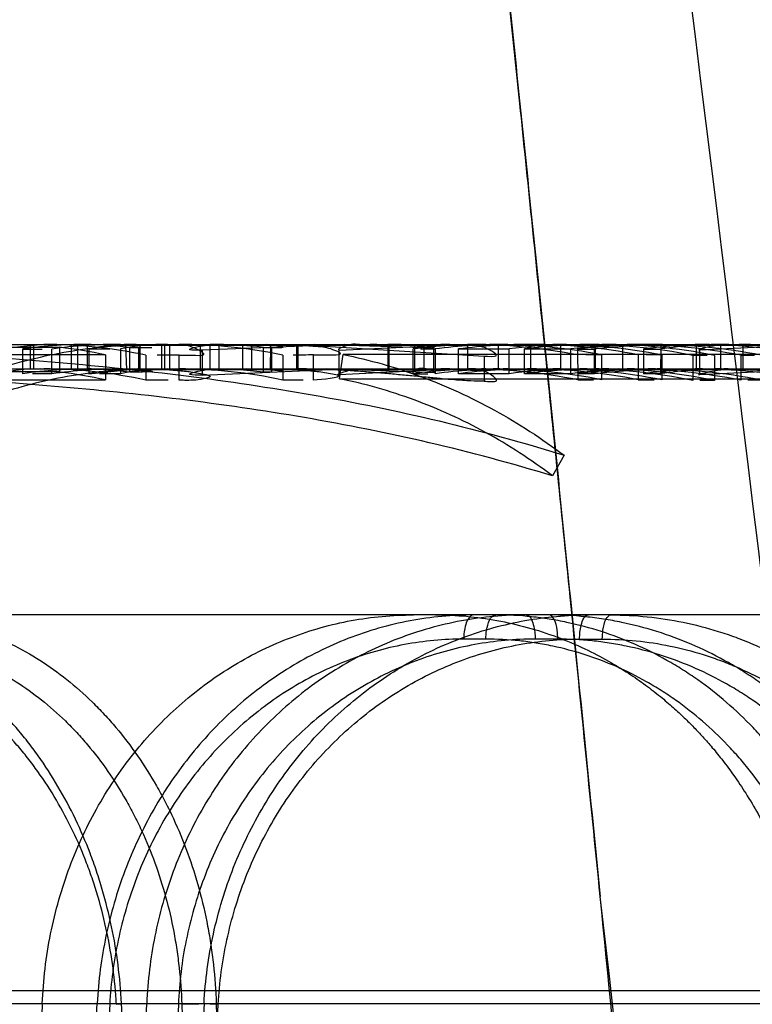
# Model space of a CAD drawing. Header units: millimetres. Extents: x 0 to 297, y 0 to 210.
# Tile 275 of 401: x 147.8109 to 147.8556, y 158.7827 to 158.8428. Entities that reach past the tile are written whole.
import ezdxf

# ---------------------------------------------------------------- set-up
doc = ezdxf.new("R2010")
doc.units = ezdxf.units.MM
doc.header["$LTSCALE"] = 16.335
doc.layers.add('INTFCLR_144815', color=7, linetype='CONTINUOUS')

msp = doc.modelspace()

# ---------------------------------------------------------------- linework, layer by layer
at = {"layer": 'INTFCLR_144815', "color": 9, "linetype": 'Continuous'}
for p, q in [((147.7823849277, 158.8229782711), (147.8737744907, 158.8229782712)), ((147.8150506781, 158.8214779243), (147.8150506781, 158.8229779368)), ((147.818152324, 158.8227902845), (147.818152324, 158.8212832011)), ((147.823089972, 158.8214780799), (147.823089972, 158.8229780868)), ((147.82626582, 158.8227957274), (147.82626582, 158.82128885)), ((147.8349981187, 158.8229782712), (147.8349981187, 158.8214782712)), ((147.8355917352, 158.8214782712), (147.8355917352, 158.8229782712)), ((147.8382296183, 158.8229782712), (147.8382296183, 158.8214782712)), ((147.840129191, 158.8214782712), (147.840129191, 158.8229782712)), ((147.8206343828, 158.8207904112), (147.8206343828, 158.8223156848)), ((147.8288406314, 158.8208038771), (147.8288406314, 158.822328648)), ((147.8524136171, 158.8211102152), (147.8524136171, 158.8226236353)), ((147.8101702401, 158.8214782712), (147.8152664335, 158.8214782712)), ((147.8170643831, 158.8214782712), (147.8180189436, 158.8214782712)), ((147.8181237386, 158.8214782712), (147.8228071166, 158.8214782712)), ((147.824753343, 158.821478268), (147.8288988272, 158.8214782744)), ((147.829658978, 158.8214782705), (147.8363197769, 158.8214782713)), ((147.836596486, 158.8214782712), (147.8393541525, 158.8214782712)), ((147.8397935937, 158.8214782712), (147.842181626, 158.8214782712)), ((147.843439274, 158.8214782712), (147.8462573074, 158.8214782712)), ((147.8464273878, 158.8214782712), (147.8521248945, 158.8214782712)), ((147.8532931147, 158.8214782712), (147.8587058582, 158.8214782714)), ((147.8692872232, 158.8064782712), (147.6757665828, 158.8064782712)), ((147.8393540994, 158.8050044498), (147.8379986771, 158.8050044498)), ((147.8437438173, 158.8050044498), (147.8423586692, 158.8050044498)), ((147.8450703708, 158.8050044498), (147.8464555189, 158.8050044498)), ((147.6303107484, 158.7835717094), (147.9137196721, 158.7835717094)), ((147.663533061, 158.7827866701), (147.8942529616, 158.7827866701)), ((147.8128287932, 158.7314782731), (147.8156374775, 158.7827866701)), ((147.8164045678, 158.7827343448), (147.813597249, 158.7314782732)), ((147.8164838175, 158.7314782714), (147.8186638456, 158.7827866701)), ((147.8168067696, 158.7827343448), (147.8174103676, 158.7827818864)), ((147.8168067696, 158.7827343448), (147.8174103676, 158.7827818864)), ((147.8198382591, 158.7314782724), (147.8171258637, 158.7827866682)), ((147.8205918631, 158.7827343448), (147.8184154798, 158.7314782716)), ((147.8221563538, 158.7827866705), (147.8193371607, 158.7314782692)), ((147.8202073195, 158.7314782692), (147.8230249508, 158.782734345)), ((147.820797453, 158.7827343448), (147.8229018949, 158.7827866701)), ((147.820797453, 158.7827343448), (147.8224532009, 158.7314782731)), ((147.8229018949, 158.7827866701), (147.8245572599, 158.7314782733))]:
    msp.add_line(p, q, dxfattribs=at)
at = {"layer": 'INTFCLR_144815', "color": 6, "linetype": 'Continuous'}
for p, q in [((147.8095077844, 158.8226997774), (147.8121825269, 158.8229782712)), ((147.809595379, 158.8227994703), (147.813346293, 158.8227994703)), ((147.8110989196, 158.8211853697), (147.8110989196, 158.8226960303)), ((147.8110989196, 158.8226940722), (147.8122787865, 158.8226940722)), ((147.8115743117, 158.8214782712), (147.8115743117, 158.8229782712)), ((147.8117523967, 158.8229782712), (147.8117523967, 158.8214782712)), ((147.8128686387, 158.821183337), (147.8128686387, 158.8226940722)), ((147.813346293, 158.8227966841), (147.813346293, 158.8212898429)), ((147.8140452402, 158.8229782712), (147.8140452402, 158.8214782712)), ((147.8144533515, 158.8214779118), (147.8144533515, 158.8229779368)), ((147.8182413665, 158.8229266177), (147.8150506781, 158.8229779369)), ((147.8151318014, 158.8226966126), (147.8151318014, 158.821185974)), ((147.8151318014, 158.8226966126), (147.8164203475, 158.8226966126)), ((147.817064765, 158.8226995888), (147.817064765, 158.8211890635)), ((147.8173711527, 158.8229315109), (147.8174328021, 158.8214332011)), ((147.8173711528, 158.8229315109), (147.8655924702, 158.822931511)), ((147.8176291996, 158.82279001), (147.818152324, 158.8227902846)), ((147.8176291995, 158.8212829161), (147.8176291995, 158.8227900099)), ((147.8181237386, 158.8229782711), (147.8200556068, 158.8229262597)), ((147.818152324, 158.8227902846), (147.8189667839, 158.8227925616)), ((147.818152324, 158.8227902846), (147.8189667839, 158.8227925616)), ((147.8182413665, 158.8229266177), (147.8182413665, 158.8214246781)), ((147.8195876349, 158.8214782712), (147.8195876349, 158.8229782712)), ((147.8197545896, 158.8229782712), (147.8197545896, 158.8214782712)), ((147.8200556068, 158.8229262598), (147.8200556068, 158.8214243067)), ((147.8219175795, 158.8229782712), (147.8219175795, 158.8214782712)), ((147.830735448, 158.8229782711), (147.8220608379, 158.822621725)), ((147.8225297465, 158.8214780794), (147.8225297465, 158.8229780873)), ((147.8262064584, 158.8229289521), (147.823089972, 158.8229780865)), ((147.8250771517, 158.8229286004), (147.8243741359, 158.8229550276)), ((147.8245132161, 158.822973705), (147.8247533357, 158.8229782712)), ((147.8245132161, 158.822973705), (147.8245132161, 158.8214735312)), ((147.8288988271, 158.8229782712), (147.8250771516, 158.8229286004)), ((147.8250771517, 158.8214267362), (147.8250771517, 158.8229286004)), ((147.8257760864, 158.8227956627), (147.82626582, 158.8227957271)), ((147.8257760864, 158.8212887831), (147.8257760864, 158.8227956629)), ((147.827887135, 158.8229289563), (147.8259792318, 158.8229782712)), ((147.8262064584, 158.8214271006), (147.8262272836, 158.8229782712)), ((147.8278003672, 158.8229782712), (147.8278003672, 158.8214782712)), ((147.827887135, 158.8229289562), (147.827887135, 158.8214271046)), ((147.827919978, 158.8229782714), (147.8392460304, 158.8222520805)), ((147.829658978, 158.8229782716), (147.8361777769, 158.8227555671)), ((147.8304013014, 158.8226327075), (147.8377410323, 158.8229782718)), ((147.8341824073, 158.8229782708), (147.8333764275, 158.8229671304)), ((147.8341824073, 158.8229782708), (147.8333764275, 158.8229671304)), ((147.8333952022, 158.8214782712), (147.8333952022, 158.8229782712)), ((147.8363197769, 158.8229782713), (147.8334361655, 158.822931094)), ((147.8334361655, 158.8229310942), (147.8334361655, 158.8214293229)), ((147.8349141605, 158.8211884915), (147.8349141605, 158.8226990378)), ((147.8362229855, 158.8227788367), (147.835463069, 158.8229732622)), ((147.8362229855, 158.8227788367), (147.835463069, 158.8229732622)), ((147.8361777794, 158.8212471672), (147.8361777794, 158.822755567)), ((147.8362497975, 158.8226992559), (147.8362497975, 158.8211887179)), ((147.837678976, 158.8211864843), (147.837678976, 158.8226971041)), ((147.837678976, 158.8226953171), (147.8407732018, 158.8226953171)), ((147.8407732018, 158.8211846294), (147.8407732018, 158.8226953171)), ((147.8417060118, 158.8211869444), (147.8417060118, 158.8226975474)), ((147.8417060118, 158.8226958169), (147.8445368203, 158.8226958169)), ((147.8420680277, 158.8229515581), (147.8429945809, 158.822975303)), ((147.8420680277, 158.8229515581), (147.8420680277, 158.8214505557)), ((147.8439008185, 158.8229521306), (147.8426789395, 158.8229521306)), ((147.8439008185, 158.8229521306), (147.8439008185, 158.8214511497)), ((147.8445368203, 158.8211851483), (147.8445368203, 158.8226958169)), ((147.8449351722, 158.8226984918), (147.844963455, 158.8208053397)), ((147.8449351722, 158.8226941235), (147.8459777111, 158.8226941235)), ((147.8459777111, 158.8211833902), (147.8459777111, 158.8226941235)), ((147.8460134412, 158.8229513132), (147.846954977, 158.8229752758)), ((147.8460134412, 158.8229513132), (147.8460134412, 158.8214503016)), ((147.8476941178, 158.8229519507), (147.8465736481, 158.8229519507)), ((147.8476941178, 158.8229519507), (147.8476941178, 158.821450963)), ((147.8489717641, 158.8226927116), (147.8489717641, 158.8211819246)), ((147.8489717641, 158.8226927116), (147.850014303, 158.8226927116)), ((147.8500254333, 158.8229628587), (147.850014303, 158.8211860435)), ((147.8500254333, 158.8229628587), (147.8521772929, 158.8229628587)), ((147.8521772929, 158.8229627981), (147.8521772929, 158.8214622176)), ((147.85952361, 158.8229782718), (147.8524136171, 158.8226236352)), ((147.8536613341, 158.8229782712), (147.8536613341, 158.8214782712)), ((147.8550600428, 158.8214782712), (147.8550600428, 158.8229782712)), ((147.8161400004, 158.8223391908), (147.8104041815, 158.8223391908)), ((147.8161400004, 158.8223391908), (147.8161400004, 158.8208148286)), ((147.8186160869, 158.8223101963), (147.8186160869, 158.8207847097)), ((147.8220608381, 158.8211082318), (147.8220608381, 158.822621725)), ((147.8269596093, 158.8223231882), (147.8269596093, 158.8207982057)), ((147.8304013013, 158.8211196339), (147.8304013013, 158.8226327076)), ((147.8304231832, 158.8208805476), (147.8306469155, 158.822358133)), ((147.8809220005, 158.8223581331), (147.8306469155, 158.8223581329)), ((147.8392460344, 158.8222520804), (147.8392460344, 158.8207243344)), ((147.8464103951, 158.8223337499), (147.8454457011, 158.8223337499)), ((147.8464103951, 158.8223337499), (147.8464103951, 158.8208091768)), ((147.8486475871, 158.8223374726), (147.8486475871, 158.8208130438)), ((147.8500945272, 158.8223337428), (147.8491299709, 158.8223337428)), ((147.8500945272, 158.8223337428), (147.8500945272, 158.8208091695)), ((147.8519695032, 158.8223053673), (147.8519695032, 158.8207796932)), ((147.8533051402, 158.8223052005), (147.8533051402, 158.8207795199)), ((147.8549049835, 158.8223118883), (147.8557459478, 158.8223118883)), ((147.8549049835, 158.8223104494), (147.8549049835, 158.8207849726)), ((147.8182413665, 158.8214246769), (147.8150506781, 158.8214779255)), ((147.8151318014, 158.8211828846), (147.8180189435, 158.8214782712)), ((147.8152664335, 158.8214782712), (147.8170643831, 158.8214782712)), ((147.8180189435, 158.8214782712), (147.8181237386, 158.8214782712)), ((147.8200556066, 158.8214243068), (147.8181237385, 158.8214782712)), ((147.822060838, 158.8211082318), (147.830735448, 158.8214782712)), ((147.8228071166, 158.8214782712), (147.824753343, 158.821478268)), ((147.823089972, 158.8214780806), (147.8262064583, 158.8214270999)), ((147.8247533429, 158.821478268), (147.824513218, 158.8214735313)), ((147.825077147, 158.8214267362), (147.8288988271, 158.8214782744)), ((147.8278871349, 158.8214271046), (147.8259792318, 158.8214782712)), ((147.8288988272, 158.8214782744), (147.829658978, 158.8214782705)), ((147.8361777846, 158.8212471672), (147.829658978, 158.8214782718)), ((147.8377410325, 158.8214782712), (147.8304013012, 158.8211196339)), ((147.8333941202, 158.8214347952), (147.8341824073, 158.8214782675)), ((147.8333941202, 158.8214347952), (147.8341824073, 158.8214782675)), ((147.8334361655, 158.8214293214), (147.8363197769, 158.8214782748)), ((147.8363197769, 158.8214782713), (147.836596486, 158.8214782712)), ((147.8393541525, 158.8214782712), (147.8397935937, 158.8214782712)), ((147.842181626, 158.8214782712), (147.843439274, 158.8214782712)), ((147.8434580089, 158.8214782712), (147.8425312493, 158.8214659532)), ((147.8462573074, 158.8214782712), (147.8464273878, 158.8214782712)), ((147.8474259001, 158.8214782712), (147.8464841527, 158.8214658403)), ((147.8521772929, 158.8214622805), (147.8500254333, 158.8214622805)), ((147.8521248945, 158.8214782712), (147.8532931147, 158.8214782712)), ((147.8595236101, 158.8214782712), (147.8524136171, 158.8211102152)), ((147.813346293, 158.8212927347), (147.809595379, 158.8212927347)), ((147.8128686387, 158.821183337), (147.8116892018, 158.821183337)), ((147.817064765, 158.821185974), (147.8157766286, 158.821185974)), ((147.8656636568, 158.8214332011), (147.8174328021, 158.8214332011)), ((147.818152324, 158.8212832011), (147.8176291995, 158.8212829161)), ((147.82626582, 158.82128885), (147.8257760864, 158.8212887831)), ((147.8262064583, 158.8214270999), (147.8269886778, 158.8213666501)), ((147.8262064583, 158.8214270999), (147.8269886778, 158.8213666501)), ((147.8304231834, 158.8208805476), (147.8806636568, 158.8208805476)), ((147.8407732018, 158.8211846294), (147.837678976, 158.8211846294)), ((147.8445368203, 158.8211851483), (147.8417060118, 158.8211851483)), ((147.8420680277, 158.8214511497), (147.8432903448, 158.8214511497)), ((147.8459777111, 158.8211833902), (147.8449351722, 158.8211833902)), ((147.8460134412, 158.821450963), (147.8471342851, 158.821450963)), ((147.850014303, 158.8211819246), (147.8489717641, 158.8211819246)), ((147.8104041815, 158.8208148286), (147.8161400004, 158.8208148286)), ((147.844963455, 158.8208091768), (147.8459284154, 158.8208091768)), ((147.8486475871, 158.8208091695), (147.8496125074, 158.8208091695)), ((147.8561664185, 158.8207864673), (147.8553254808, 158.8207864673)), ((147.8441244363, 158.8162130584), (147.8434135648, 158.8149575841)), ((147.812290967, 158.78278667), (147.8102058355, 158.7314782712)), ((147.8164045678, 158.7827343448), (147.8155384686, 158.7827879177)), ((147.8164045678, 158.7827343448), (147.8155384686, 158.7827879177)), ((147.8205918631, 158.7827343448), (147.8186638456, 158.7827866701)), ((147.8220217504, 158.7827913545), (147.8230249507, 158.7827343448)), ((147.8220217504, 158.7827913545), (147.8230249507, 158.7827343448))]:
    msp.add_line(p, q, dxfattribs=at)
msp.add_lwpolyline([(147.824513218, 158.8214735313), (147.8244697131, 158.8214710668), (147.82443435, 158.8214682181), (147.8244071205, 158.8214650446), (147.8243875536, 158.8214615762), (147.8243761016, 158.8214578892), (147.8243741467, 158.8214541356), (147.8243822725, 158.821450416), (147.8243998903, 158.8214467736), (147.8244266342, 158.8214432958), (147.8244620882, 158.8214400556), (147.8245066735, 158.8214370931), (147.82456128, 158.8214344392), (147.8246270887, 158.8214321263), (147.8247029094, 158.8214301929), (147.8247860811, 158.8214286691), (147.8248757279, 158.8214275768), (147.8249727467, 158.8214269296)], dxfattribs=at)
for centre, radius, start, end in [((147.8152692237, 158.7920292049), 0.0309490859, 90.0051656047, 97.7440058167), ((147.812376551, 158.7935112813), 0.029466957, 77.77531255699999, 89.9900392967), ((147.817063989, 158.7920827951), 0.030895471, 89.99926914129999, 97.80440072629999), ((147.8101247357, 158.7947165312), 0.0282643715, 77.712249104, 83.45523027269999), ((147.8143096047, 158.7936190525), 0.0293592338, 83.5077869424, 89.7194708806), ((147.8180324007, 158.8080622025), 0.014916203, 90.05169171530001, 101.2131780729), ((147.8199431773, 158.8079788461), 0.0149993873, 90.0217669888, 101.0637060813), ((147.8206205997, 158.7919842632), 0.0309939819, 78.1984113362, 89.99218428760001), ((147.8224221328, 158.7920874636), 0.0308908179, 83.7668541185, 89.80039953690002), ((147.839355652, 158.7875163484), 0.0354619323, 90.0024228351, 97.19500554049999), ((147.8358045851, 159.1225749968), 0.2998761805, 269.9149355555, 270.0850644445), ((147.8406886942, 158.7875301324), 0.0354481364, 90.00100693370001, 97.19359067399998), ((147.8421829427, 158.7867643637), 0.0362139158, 90.00208322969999, 97.1444427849), ((147.8383058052, 158.7884670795), 0.0345111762, 78.8771953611, 89.99564603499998), ((147.8397875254, 158.7884370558), 0.034541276, 78.9457751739, 89.9899341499), ((147.8452613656, 158.7867828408), 0.0361954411, 92.1541932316, 97.1228969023), ((147.8462583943, 158.7859265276), 0.0370517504, 90.00168071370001, 97.0575090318), ((147.8420283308, 158.7884728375), 0.0345054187, 78.94028088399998, 89.99572518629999), ((147.8434331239, 158.7884308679), 0.0345474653, 78.8826590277, 89.98980027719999), ((147.8490735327, 158.7859277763), 0.0370504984, 92.13365335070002, 97.03333093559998), ((147.8501253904, 158.7746976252), 0.0482806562, 90.00281966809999, 96.1712786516), ((147.8450910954, 158.7874885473), 0.03548971, 78.82456006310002, 89.99618879), ((147.8512422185, 158.7748072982), 0.0481709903, 91.44742872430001, 96.27426850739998), ((147.8464218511, 158.7874559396), 0.0355223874, 78.82692523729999, 89.99106950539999), ((147.8479799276, 158.7867411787), 0.0362370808, 78.9827873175, 89.9968251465), ((147.8531519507, 158.7926801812), 0.0302983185, 91.84345059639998, 97.93025911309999), ((147.8492535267, 158.7867138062), 0.0362645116, 79.0107852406, 89.99253681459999), ((147.8541399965, 158.7926169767), 0.0303612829, 90.0049476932, 97.80988458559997), ((147.8521232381, 158.785907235), 0.0370710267, 79.1480389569, 89.99743996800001), ((147.85329544, 158.785953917), 0.0370243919, 79.1689651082, 90.00359850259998), ((147.8205619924, 158.4182776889), 0.4040380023, 89.9897344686, 90.180550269), ((147.828780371, 158.4662229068), 0.3561057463, 89.9903043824, 90.19207902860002), ((147.852414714, 158.6207259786), 0.2015797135, 89.8734559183, 90.12654408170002), ((147.8121976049, 158.8088227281), 0.0126557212, 90.06826283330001, 102.2711624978), ((147.8152677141, 158.7916667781), 0.0298114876, 90.0024613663, 98.0384966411), ((147.8123747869, 158.7930535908), 0.0284248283, 77.316080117, 89.9861180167), ((147.8170657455, 158.7916720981), 0.0298061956, 90.0026188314, 98.09490876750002), ((147.8143098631, 158.7931824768), 0.0282957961, 83.26321073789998, 89.70945100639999), ((147.8199511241, 158.8069361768), 0.0145422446, 90.05376149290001, 101.4481735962), ((147.8206201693, 158.7915946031), 0.0298837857, 77.75240525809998, 89.9910688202), ((147.8224221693, 158.7917029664), 0.0297753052, 83.5324275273, 89.7929918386), ((147.8393548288, 158.7873092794), 0.0341689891, 90.0011341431, 97.46739093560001), ((147.8406896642, 158.7872950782), 0.0341832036, 90.00267011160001, 97.46291585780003), ((147.8421822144, 158.7865832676), 0.0348950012, 90.00096614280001, 97.41476053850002), ((147.8383080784, 158.7882330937), 0.0332452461, 78.4519051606, 89.99939791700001), ((147.8397969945, 158.7882758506), 0.0332024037, 78.5107551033, 90.0058687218), ((147.8462577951, 158.78577404), 0.0357042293, 90.00078267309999, 97.32433052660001), ((147.8420305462, 158.7882381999), 0.0332401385, 78.517542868, 89.99938104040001), ((147.8434427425, 158.7882707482), 0.0332075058, 78.44495569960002, 90.0059845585), ((147.8501244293, 158.7749615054), 0.04651676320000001, 90.0017427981, 96.405059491), ((147.8450942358, 158.7872987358), 0.0341795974, 78.3957077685, 90.0013069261), ((147.8512428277, 158.775041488), 0.04643682, 91.5022466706, 96.510331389), ((147.8464316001, 158.7873323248), 0.034145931, 78.3870928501, 90.0070681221), ((147.8479835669, 158.7865842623), 0.0348940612, 78.5592067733, 90.00267864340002), ((147.8531486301, 158.79230973), 0.0291686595, 91.90834275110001, 98.23288188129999), ((147.849262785, 158.7866142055), 0.0348640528, 78.5790645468, 90.0074521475), ((147.8541437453, 158.7921590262), 0.029319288, 90.0124493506, 98.0966838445), ((147.8521274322, 158.7857871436), 0.0356911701, 78.7299455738, 90.0040738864), ((147.853298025, 158.7858158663), 0.0356623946, 78.7542677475, 90.0078890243), ((147.8101321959, 158.7942715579), 0.0272087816, 77.2437589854, 83.21597154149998), ((147.8353593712, 159.1097029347), 0.2885146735, 269.911586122, 270.0884138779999), ((147.8452623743, 158.786577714), 0.0349006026, 92.23581273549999, 97.39028029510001), ((147.8490743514, 158.7857559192), 0.0357223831, 92.2143330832, 97.2975430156), ((147.8203367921, 158.4316816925), 0.3891068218, 90.05515289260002, 90.2533737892), ((147.8285703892, 158.4778843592), 0.3429176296, 90.05951901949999, 90.26913527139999), ((147.8528599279, 158.6266759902), 0.1941040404, 89.8685817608, 90.1314182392)]:
    msp.add_arc(centre, radius, start, end, dxfattribs=at)
msp.add_ellipse((147.5056636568, 157.0000189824), major_axis=(0, 3.0529033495), ratio=0.1377199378, start_param=-0.9685585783, end_param=-0.9445698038, dxfattribs=at)
at = {"layer": 'INTFCLR_144815', "color": 7, "linetype": 'Continuous'}
for points, knots in [([(147.8120407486, 159.1257148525), (147.8116433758, 159.1257224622), (147.8116556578, 159.1244102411), (147.8115357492, 159.1233775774), (147.8115455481, 159.1220119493), (147.8115680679, 159.1206181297), (147.8116233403, 159.1191449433), (147.8116997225, 159.1175610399), (147.811798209, 159.1158550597), (147.8119040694, 159.1142395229), (147.812008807, 159.1127574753), (147.8121038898, 159.1114767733), (147.8122117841, 159.1100842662), (147.8123341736, 159.1085642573), (147.8124721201, 159.1069119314), (147.8126276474, 159.1051074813), (147.8128049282, 159.1031094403), (147.8130063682, 159.1009016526), (147.8132311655, 159.0984991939), (147.8134827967, 159.0958695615), (147.8137753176, 159.0928765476), (147.8140996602, 159.0896245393), (147.8144606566, 159.0860680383), (147.8148651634, 159.0821445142), (147.8153354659, 159.077650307), (147.8158651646, 159.0726571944), (147.8164669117, 159.0670514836), (147.817146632, 159.0607855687), (147.8179296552, 159.0536326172), (147.8188149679, 159.0456057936), (147.8198203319, 159.036544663), (147.8209535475, 159.0263745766), (147.8221969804, 159.0152425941), (147.8235466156, 159.0031661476), (147.8249762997, 158.9903578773), (147.8264942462, 158.9767200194), (147.8280748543, 158.962457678), (147.8297115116, 158.9476064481), (147.831391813, 158.9322554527), (147.8331258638, 158.9162883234), (147.8349221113, 158.8996003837), (147.8367651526, 158.882306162), (147.8386281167, 158.864635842), (147.8405023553, 158.8466561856), (147.8424022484, 158.828210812), (147.8443532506, 158.8090261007), (147.8456620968, 158.7959803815), (147.8463275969, 158.7892996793)], [0, 0, 0, 0, 0.0035242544, 0.0072282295, 0.0110425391, 0.0150993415, 0.0197469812, 0.024065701, 0.0291735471, 0.0348951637, 0.0384228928, 0.0423477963, 0.0462827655, 0.0508075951, 0.0558697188, 0.0609853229, 0.0668674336, 0.0736564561, 0.08064365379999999, 0.0882637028, 0.0970805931, 0.1073099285, 0.1172431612, 0.1287790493, 0.1422852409, 0.1573120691, 0.1733027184, 0.1922781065, 0.2131995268, 0.2371087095, 0.2638856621, 0.2940399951, 0.3278476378, 0.3632097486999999, 0.4017916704, 0.4421272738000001, 0.4848869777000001, 0.529033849, 0.5746142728, 0.6218212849, 0.6714510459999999, 0.7234453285, 0.7760420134, 0.8290067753, 0.8837394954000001, 0.940467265, 1, 1, 1, 1]), ([(147.8463275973, 158.7892996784), (147.8457211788, 158.7953847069), (147.8445756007, 158.8068123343), (147.8429395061, 158.8229332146), (147.8414834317, 158.8371352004), (147.8401818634, 158.8497179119), (147.8390113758, 158.8609460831), (147.8379580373, 158.8709816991), (147.8369986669, 158.880066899), (147.8361142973, 158.8883973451), (147.8353017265, 158.8960149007), (147.8345668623, 158.9028748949), (147.8339136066, 158.9089507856), (147.8333284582, 158.9143755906), (147.8328039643, 158.9192245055), (147.8323357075, 158.9235435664), (147.8319168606, 158.9273988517), (147.8315398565, 158.9308626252), (147.831202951, 158.9339528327), (147.8308960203, 158.9367639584), (147.8306214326, 158.9392755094), (147.8303753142, 158.9415239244), (147.8301519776, 158.9435620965), (147.8299489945, 158.945412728), (147.8297635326, 158.9471020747), (147.8295961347, 158.9486257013), (147.8294427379, 158.95002089), (147.8293020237, 158.9512998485), (147.8291733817, 158.9524683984), (147.8290511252, 158.9535783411), (147.8289131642, 158.9548301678), (147.828772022, 158.9561100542), (147.8286719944, 158.9570165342), (147.8286269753, 158.957424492)], [0, 0, 0, 0, 0.1085181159, 0.2038078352, 0.2875461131, 0.3618636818, 0.4282885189, 0.487877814, 0.5409311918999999, 0.5904083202, 0.6365382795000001, 0.6768771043, 0.7128403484, 0.7449807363, 0.7737025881, 0.7993897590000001, 0.8220747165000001, 0.8425199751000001, 0.8612199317, 0.8772376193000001, 0.8927018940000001, 0.9060547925, 0.9173756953, 0.9290872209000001, 0.9390925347, 0.9475344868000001, 0.9562877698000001, 0.964000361, 0.9703674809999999, 0.9771498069, 0.9838162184, 0.9927165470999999, 1, 1, 1, 1])]:
    msp.add_open_spline(points, degree=3, knots=knots, dxfattribs=at)
at = {"layer": 'INTFCLR_144815', "color": 9, "linetype": 'Continuous'}
for points, knots in [([(147.890074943, 158.4917480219), (147.8855646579, 158.5398548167), (147.8750067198, 158.646256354), (147.8568223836, 158.807519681), (147.8356427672, 158.9707933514), (147.8200419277, 159.0756775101), (147.8120407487, 159.1257148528)], [0, 0, 0, 0, 0.2268957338, 0.5020939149, 0.7620442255, 1, 1, 1, 1]), ([(147.8171258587, 158.7827866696), (147.8170437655, 158.7843578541), (147.8167411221, 158.7867029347), (147.8160752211, 158.7893647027), (147.8156082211, 158.790849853), (147.8148350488, 158.7930018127), (147.8136934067, 158.7953958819), (147.8122700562, 158.7975942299), (147.811390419, 158.7987706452), (147.8100388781, 158.8004160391), (147.8085127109, 158.8018933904), (147.8068400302, 158.8031435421), (147.8057123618, 158.8038989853), (147.8036905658, 158.8050357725), (147.8015086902, 158.8058330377), (147.7995965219, 158.806231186), (147.7983174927, 158.8064208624), (147.7973489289, 158.8064782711), (147.7967048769, 158.8064782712)], [0, 0, 0, 0, 0.1372712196, 0.2052298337, 0.2392153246, 0.2730583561, 0.4047297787, 0.4692984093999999, 0.5013153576, 0.5328355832, 0.6550823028, 0.685130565, 0.7150016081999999, 0.7734436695, 0.8872368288, 0.9156003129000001, 0.9438071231, 1, 1, 1, 1]), ([(147.8029156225, 158.8064782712), (147.8041942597, 158.8064782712), (147.8061280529, 158.8062491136), (147.8082888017, 158.8056008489), (147.8095031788, 158.8051215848), (147.811315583, 158.8042859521), (147.8133180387, 158.8029983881), (147.8151033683, 158.8014196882), (147.8160806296, 158.8004181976), (147.8175073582, 158.7988067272), (147.8187517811, 158.7970076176), (147.8197988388, 158.7950789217), (147.8204603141, 158.7937237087), (147.8214790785, 158.7912466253), (147.8221925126, 158.7886348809), (147.822585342, 158.7863373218), (147.8227907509, 158.7847671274), (147.8228758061, 158.7835798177), (147.8229018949, 158.7827866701)], [0, 0, 0, 0, 0.1122131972, 0.1688827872, 0.1976770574, 0.2267148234, 0.3439892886, 0.40465764, 0.4356288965, 0.4667317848, 0.5935166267, 0.6262191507, 0.6593305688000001, 0.7258095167, 0.8610570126, 0.8956709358, 0.930355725, 1, 1, 1, 1]), ([(147.8386086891, 158.8064782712), (147.8383550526, 158.8064782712), (147.8380415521, 158.8057955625), (147.8380007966, 158.8053029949), (147.8379986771, 158.8050044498)], [0, 0, 0, 0, 0.4593290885, 1, 1, 1, 1]), ([(147.8393540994, 158.8050044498), (147.8393553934, 158.8051867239), (147.8393934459, 158.8056760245), (147.8396018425, 158.8064782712), (147.8399641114, 158.8064782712)], [0, 0, 0, 0, 0.3347341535, 1, 1, 1, 1]), ([(147.8626277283, 158.7827866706), (147.862562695, 158.7843584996), (147.8622606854, 158.7867098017), (147.861555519, 158.7893675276), (147.861054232, 158.7908513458), (147.8602139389, 158.7930143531), (147.8589581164, 158.7954158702), (147.8573967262, 158.7975995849), (147.8564254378, 158.7987729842), (147.8549134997, 158.8004325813), (147.8532101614, 158.8019068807), (147.8513583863, 158.8031453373), (147.8500934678, 158.8039027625), (147.8478099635, 158.8050469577), (147.8453673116, 158.8058359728), (147.8432266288, 158.806231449), (147.8417830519, 158.8064211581), (147.8406911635, 158.8064782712), (147.8399641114, 158.8064782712)], [0, 0, 0, 0, 0.1304370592, 0.1952530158, 0.2277726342, 0.2602431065, 0.3876391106, 0.4509388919, 0.4825686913, 0.5138780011, 0.6370759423, 0.6678190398, 0.6985664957, 0.7592577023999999, 0.8793245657, 0.9095586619, 0.9397177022, 1, 1, 1, 1]), ([(147.8418211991, 158.8064782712), (147.842063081, 158.8064782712), (147.8423171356, 158.80576879), (147.8423568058, 158.8053023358), (147.8423586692, 158.8050044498)], [0, 0, 0, 0, 0.4481171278, 1, 1, 1, 1]), ([(147.8666532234, 158.7827866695), (147.8665666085, 158.7843607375), (147.8662271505, 158.7867145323), (147.8654738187, 158.7893688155), (147.8649431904, 158.7908519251), (147.8640559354, 158.7930184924), (147.8627408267, 158.7954208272), (147.8611210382, 158.7976007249), (147.860114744, 158.798773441), (147.85854727, 158.8004353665), (147.856789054, 158.8019086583), (147.8548845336, 158.8031455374), (147.8535827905, 158.8039031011), (147.8512354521, 158.8050474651), (147.8487325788, 158.8058358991), (147.846541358, 158.806231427), (147.8450651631, 158.8064210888), (147.8439492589, 158.8064782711), (147.8432063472, 158.8064782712)], [0, 0, 0, 0, 0.1288424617, 0.1930338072, 0.2252879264, 0.2575272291, 0.384363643, 0.447594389, 0.4792415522, 0.5106015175, 0.6342979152, 0.6652280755, 0.6961834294, 0.7573337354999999, 0.8784031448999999, 0.9088847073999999, 0.939282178, 1, 1, 1, 1]), ([(147.8437438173, 158.8050044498), (147.843742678, 158.8051865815), (147.843704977, 158.8056129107), (147.8436093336, 158.8061289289), (147.8433321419, 158.8064782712), (147.8432063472, 158.8064782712)], [0, 0, 0, 0, 0.3325914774, 0.7702901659, 1, 1, 1, 1]), ([(147.8450703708, 158.8050044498), (147.8450721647, 158.8052912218), (147.8451129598, 158.8057563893), (147.8453554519, 158.8064782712), (147.8456078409, 158.8064782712)], [0, 0, 0, 0, 0.5318906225, 1, 1, 1, 1]), ([(147.8464555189, 158.8050044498), (147.8464566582, 158.8051865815), (147.8464943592, 158.8056129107), (147.8465900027, 158.8061289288), (147.8468671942, 158.8064782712), (147.8469929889, 158.8064782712)], [0, 0, 0, 0, 0.3325914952, 0.7702902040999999, 1, 1, 1, 1]), ([(147.8469929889, 158.8064782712), (147.8484663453, 158.8064782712), (147.8506863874, 158.8062517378), (147.8531910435, 158.8056025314), (147.8545970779, 158.8051225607), (147.8566736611, 158.8042946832), (147.858983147, 158.8030186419), (147.8610728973, 158.8014256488), (147.8622096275, 158.8004208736), (147.8638479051, 158.7988257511), (147.8652988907, 158.7970280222), (147.8665284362, 158.7950817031), (147.8672970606, 158.7937298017), (147.8684797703, 158.7912677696), (147.8693231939, 158.7886465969), (147.8697906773, 158.7863385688), (147.870035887, 158.7847692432), (147.8701405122, 158.7835805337), (147.8701748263, 158.7827866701)], [0, 0, 0, 0, 0.1208501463, 0.1814032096, 0.2119749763, 0.2426503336, 0.3647425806, 0.4266530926, 0.4579310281, 0.4891255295, 0.6141870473, 0.6459586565, 0.6779489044, 0.7416879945, 0.8697536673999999, 0.9022899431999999, 0.9348235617, 1, 1, 1, 1]), ([(147.8168067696, 158.7827343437), (147.8167287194, 158.7842113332), (147.8164428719, 158.7864158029), (147.8158149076, 158.7889176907), (147.8153749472, 158.7903137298), (147.814646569, 158.7923366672), (147.8135716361, 158.7945872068), (147.8122316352, 158.7966534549), (147.811403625, 158.7977592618), (147.8101314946, 158.7993060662), (147.8086951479, 158.8006947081), (147.8071212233, 158.8018697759), (147.8060601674, 158.8025798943), (147.8041578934, 158.8036485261), (147.8021052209, 158.8043977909), (147.8003064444, 158.8047722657), (147.7991033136, 158.8049506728), (147.7981922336, 158.8050044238), (147.7975864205, 158.8050044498)], [0, 0, 0, 0, 0.1372189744, 0.2051572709, 0.2391345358, 0.2729704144, 0.4046232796, 0.4691910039, 0.5012093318, 0.532732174, 0.6549974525, 0.6850517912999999, 0.7149291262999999, 0.7733849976, 0.8872107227, 0.9155819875, 0.9437956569, 1, 1, 1, 1]), ([(147.8020340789, 158.8050044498), (147.8032351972, 158.8050043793), (147.8050517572, 158.8047891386), (147.8070812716, 158.804179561), (147.8082218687, 158.8037291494), (147.8099240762, 158.8029435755), (147.811804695, 158.8017333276), (147.8134809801, 158.8002493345), (147.814398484, 158.7993079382), (147.81573807, 158.7977931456), (147.8169060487, 158.7961018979), (147.8178886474, 158.7942890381), (147.818509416, 158.7930151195), (147.8194653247, 158.7906865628), (147.8201340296, 158.7882315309), (147.820501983, 158.7860719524), (147.8206941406, 158.784595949), (147.8207733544, 158.7834798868), (147.820797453, 158.7827343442)], [0, 0, 0, 0, 0.1121881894, 0.1688419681, 0.1976277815, 0.2266576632, 0.3439058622, 0.4045631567, 0.4355300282, 0.4666294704, 0.5934112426, 0.6261161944, 0.6592317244, 0.7257227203, 0.8610048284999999, 0.8956301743, 0.9303276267, 1, 1, 1, 1]), ([(147.8379986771, 158.8050044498), (147.8373942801, 158.8050043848), (147.8361847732, 158.8049489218), (147.8343839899, 158.8046977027), (147.8326079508, 158.8042817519), (147.8308680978, 158.80370364), (147.8291777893, 158.8029671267), (147.8275497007, 158.8020778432), (147.8259952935, 158.80104263), (147.8245256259, 158.7998683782), (147.8231505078, 158.7985638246), (147.8218803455, 158.7971378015), (147.8207235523, 158.7956012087), (147.8196886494, 158.793964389), (147.818782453, 158.7922387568), (147.8180118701, 158.7904362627), (147.8173824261, 158.7885706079), (147.8168981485, 158.7866561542), (147.8165631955, 158.7847067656), (147.8164406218, 158.7833927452), (147.8164045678, 158.7827343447)], [0, 0, 0, 0, 0.0530568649, 0.1061093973, 0.1593969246, 0.2129613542, 0.2668340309, 0.3210375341, 0.3756021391, 0.4305716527, 0.4859732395, 0.5417976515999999, 0.598018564, 0.6546259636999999, 0.7116114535, 0.7689383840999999, 0.8265308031, 0.8842829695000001, 0.9421158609, 1, 1, 1, 1]), ([(147.8423586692, 158.8050044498), (147.8417414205, 158.8050043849), (147.8405071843, 158.8049490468), (147.8386705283, 158.8046980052), (147.8368613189, 158.804282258), (147.8350911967, 158.8037043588), (147.8333737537, 158.8029680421), (147.831721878, 158.8020789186), (147.8301472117, 158.8010438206), (147.8286609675, 158.7998696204), (147.8272730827, 158.7985650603), (147.8259940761, 158.7971389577), (147.8248324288, 158.7956022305), (147.8237967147, 158.7939652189), (147.8228937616, 158.7922393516), (147.8221304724, 158.7904365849), (147.8215123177, 158.7885706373), (147.821043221, 158.786655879), (147.820727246, 158.7847061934), (147.8206198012, 158.7833924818), (147.8205918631, 158.7827343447)], [0, 0, 0, 0, 0.05385141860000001, 0.1076145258, 0.1615168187, 0.2155885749, 0.2698527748, 0.3243277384, 0.3790435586, 0.4340472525, 0.4893727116, 0.5450201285, 0.600975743, 0.6572438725, 0.7138321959, 0.7707214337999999, 0.8278541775, 0.8851436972, 0.9425295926, 1, 1, 1, 1]), ([(147.8230249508, 158.7827343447), (147.8230611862, 158.7833936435), (147.8231854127, 158.7847096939), (147.8235265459, 158.786661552), (147.824020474, 158.7885775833), (147.8246626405, 158.7904435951), (147.8254488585, 158.7922456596), (147.8263736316, 158.7939708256), (147.8274301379, 158.7956073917), (147.8286113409, 158.7971437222), (147.8299084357, 158.7985693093), (147.8313128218, 158.7998733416), (147.8328138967, 158.8010470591), (147.8344014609, 158.8020815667), (147.8360640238, 158.8029699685), (147.8377899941, 158.8037055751), (147.839566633, 158.8042829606), (147.8413801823, 158.8046983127), (147.8432187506, 158.8049490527), (147.8444533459, 158.8050044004), (147.8450703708, 158.8050044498)], [0, 0, 0, 0, 0.0573704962, 0.1147152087, 0.1719891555, 0.2291081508, 0.2859985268, 0.3426328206, 0.3989939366, 0.4550614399, 0.5108213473, 0.566261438, 0.6213772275, 0.6761800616, 0.7306953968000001, 0.78495367, 0.8389832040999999, 0.8927952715, 0.9463889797, 1, 1, 1, 1]), ([(147.8606416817, 158.7827343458), (147.8605811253, 158.7842118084), (147.8602983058, 158.7864220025), (147.859636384, 158.7889202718), (147.8591659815, 158.7903151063), (147.8583772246, 158.7923482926), (147.8571979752, 158.7946056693), (147.8557315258, 158.7966584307), (147.8548192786, 158.7977614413), (147.8533992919, 158.7993214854), (147.8517992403, 158.8007073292), (147.850059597, 158.8018714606), (147.8488712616, 158.8025834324), (147.8467259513, 158.8036589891), (147.8444309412, 158.8044005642), (147.8424196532, 158.8047725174), (147.8410632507, 158.8049509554), (147.8400372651, 158.8050044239), (147.8393540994, 158.8050044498)], [0, 0, 0, 0, 0.1304692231, 0.195296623, 0.2278209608, 0.2602955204, 0.3877013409, 0.4510002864, 0.482628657, 0.5139363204, 0.6371215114, 0.6678607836, 0.6986043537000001, 0.7592876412, 0.8793364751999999, 0.9095668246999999, 0.939722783, 1, 1, 1, 1]), ([(147.8657991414, 158.7827343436), (147.8657171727, 158.7842140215), (147.8653972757, 158.7864266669), (147.8646877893, 158.7889215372), (147.8641884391, 158.7903156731), (147.8633534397, 158.792352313), (147.8621161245, 158.7946105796), (147.8605922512, 158.7966595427), (147.8596456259, 158.7977618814), (147.8581711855, 158.7993241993), (147.8565173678, 158.8007090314), (147.8547261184, 158.8018716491), (147.8535018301, 158.8025837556), (147.8512942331, 158.8036594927), (147.8489404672, 158.8044004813), (147.8468798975, 158.8047724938), (147.8454917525, 158.8049508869), (147.8444424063, 158.8050044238), (147.8437438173, 158.8050044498)], [0, 0, 0, 0, 0.1288133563, 0.1929938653, 0.2252436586, 0.2574793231, 0.3843072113, 0.4475385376, 0.4791869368, 0.5105487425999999, 0.6342565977, 0.6651901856, 0.6961489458, 0.7573064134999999, 0.8783917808, 0.9088769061, 0.9392774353, 1, 1, 1, 1]), ([(147.8464555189, 158.8050044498), (147.8478399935, 158.8050043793), (147.8499261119, 158.8047915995), (147.8522795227, 158.8041811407), (147.853600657, 158.8037300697), (147.8555517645, 158.8029518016), (147.8577216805, 158.8017523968), (147.8596848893, 158.8002549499), (147.8607527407, 158.79931046), (147.8622918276, 158.7978110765), (147.8636546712, 158.7961211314), (147.8648094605, 158.7942916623), (147.8655313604, 158.7930208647), (147.8666420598, 158.7907064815), (147.8674336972, 158.7882425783), (147.8678724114, 158.7860731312), (147.8681023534, 158.7845979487), (147.8682002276, 158.7834805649), (147.868232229, 158.7827343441)], [0, 0, 0, 0, 0.1208400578, 0.1813858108, 0.2119535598, 0.2426250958, 0.3647039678, 0.4266081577, 0.4578834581, 0.4890757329, 0.614133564, 0.6459059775, 0.6778979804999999, 0.741642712, 0.8697256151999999, 0.9022679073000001, 0.9348083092, 1, 1, 1, 1]), ([(147.8797914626, 158.4599032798), (147.8789143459, 158.4697919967), (147.873708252, 158.5277896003), (147.8631473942, 158.6376519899), (147.8523223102, 158.7375096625), (147.8463275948, 158.7892996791)], [0, 0, 0, 0, 0.08995059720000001, 0.5276123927, 1, 1, 1, 1])]:
    msp.add_open_spline(points, degree=3, knots=knots, dxfattribs=at)
at = {"layer": 'INTFCLR_144815', "color": 6, "linetype": 'Continuous'}
for points, knots in [([(147.7823849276, 158.8229782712), (147.7875399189, 158.822974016), (147.7978640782, 158.8228691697), (147.8133540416, 158.8220458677), (147.8288859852, 158.8201636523), (147.8390799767, 158.8177926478), (147.8441244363, 158.8162130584)], [0, 0, 0, 0, 0.2481974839, 0.4967363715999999, 0.7464265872, 1, 1, 1, 1]), ([(147.8038936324, 158.8190931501), (147.8045955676, 158.8194709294), (147.8060192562, 158.8201743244), (147.8082177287, 158.8210694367), (147.8104604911, 158.8217977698), (147.8127389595, 158.822357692), (147.8150448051, 158.8227461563), (147.816594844, 158.8228889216), (147.8173711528, 158.8229315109)], [0, 0, 0, 0, 0.1693161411, 0.3369560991, 0.5037653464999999, 0.6697343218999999, 0.8348603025, 1, 1, 1, 1]), ([(147.8206343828, 158.8223156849), (147.8208891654, 158.8223162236), (147.8212859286, 158.8223519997), (147.8225523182, 158.8222273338), (147.8211105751, 158.8230725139), (147.8205307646, 158.822897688), (147.8200556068, 158.8229262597)], [0, 0, 0, 0, 0.2039645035, 0.4046436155, 0.6189292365, 1, 1, 1, 1]), ([(147.8220608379, 158.822621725), (147.8218053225, 158.8226238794), (147.8205323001, 158.8225872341), (147.8222909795, 158.8229782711), (147.8228071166, 158.8229782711)], [0, 0, 0, 0, 0.331135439, 1, 1, 1, 1]), ([(147.82626582, 158.8227957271), (147.8265066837, 158.8227962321), (147.8274888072, 158.8227619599), (147.8264698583, 158.8229138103), (147.8262064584, 158.8229289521)], [0, 0, 0, 0, 0.4772432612, 1, 1, 1, 1]), ([(147.8288406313, 158.8223286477), (147.8291452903, 158.8223297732), (147.8295565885, 158.8223544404), (147.8308939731, 158.8223112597), (147.8296464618, 158.8228289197), (147.8289089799, 158.8228316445), (147.8282365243, 158.8229089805), (147.827887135, 158.8229289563)], [0, 0, 0, 0, 0.2110730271, 0.3801145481, 0.5612430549, 0.7575433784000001, 1, 1, 1, 1]), ([(147.8327048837, 158.8229782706), (147.8323513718, 158.8229782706), (147.831656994, 158.8228953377), (147.8311400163, 158.8230841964), (147.8302150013, 158.8226339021), (147.8304013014, 158.8226327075)], [0, 0, 0, 0, 0.4452606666, 0.7653436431, 1, 1, 1, 1]), ([(147.8327048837, 158.8229782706), (147.8323513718, 158.8229782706), (147.831656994, 158.8228953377), (147.8311400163, 158.8230841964), (147.8302150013, 158.8226339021), (147.8304013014, 158.8226327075)], [0, 0, 0, 0, 0.4452606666, 0.7653436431, 1, 1, 1, 1]), ([(147.8392460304, 158.8222520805), (147.8394906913, 158.8222545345), (147.8404577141, 158.8221613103), (147.8389806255, 158.8230129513), (147.8380039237, 158.8228863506), (147.8370850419, 158.8229782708), (147.836596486, 158.8229782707)], [0, 0, 0, 0, 0.1714512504, 0.3970951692, 0.6576514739, 1, 1, 1, 1]), ([(147.8392460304, 158.8222520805), (147.8394906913, 158.8222545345), (147.8404577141, 158.8221613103), (147.8389806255, 158.8230129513), (147.8380039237, 158.8228863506), (147.8370850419, 158.8229782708), (147.836596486, 158.8229782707)], [0, 0, 0, 0, 0.1714512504, 0.3970951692, 0.6576514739, 1, 1, 1, 1]), ([(147.8554927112, 158.8229782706), (147.8550562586, 158.8229782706), (147.854177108, 158.822919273), (147.8535389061, 158.822991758), (147.8521345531, 158.8226254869), (147.8524136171, 158.8226236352)], [0, 0, 0, 0, 0.4195028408, 0.7317675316, 1, 1, 1, 1]), ([(147.8554927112, 158.8229782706), (147.8550562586, 158.8229782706), (147.854177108, 158.822919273), (147.8535389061, 158.822991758), (147.8521345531, 158.8226254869), (147.8524136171, 158.8226236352)], [0, 0, 0, 0, 0.4195028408, 0.7317675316, 1, 1, 1, 1]), ([(147.8306469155, 158.822358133), (147.8314484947, 158.8221963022), (147.833041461, 158.8218105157), (147.8353850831, 158.8210469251), (147.8376768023, 158.8201027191), (147.8399078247, 158.8189829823), (147.8420686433, 158.8176912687), (147.8434485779, 158.816723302), (147.8441244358, 158.8162130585)], [0, 0, 0, 0, 0.1642768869, 0.328872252, 0.4947033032, 0.6617291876, 0.8298803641, 1, 1, 1, 1]), ([(147.8434135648, 158.8149575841), (147.8384427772, 158.8164819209), (147.8283885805, 158.8187697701), (147.8130586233, 158.8205810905), (147.7977296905, 158.8213737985), (147.7874996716, 158.8214738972), (147.7823849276, 158.8214782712)], [0, 0, 0, 0, 0.2524479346, 0.5018346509, 0.7507678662, 1, 1, 1, 1]), ([(147.822060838, 158.8211082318), (147.8218043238, 158.8211104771), (147.8205271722, 158.8210730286), (147.8222891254, 158.8214782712), (147.8228071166, 158.8214782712)], [0, 0, 0, 0, 0.3312059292, 1, 1, 1, 1]), ([(147.8392460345, 158.8207243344), (147.8389734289, 158.8207259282), (147.8383714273, 158.8207436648), (147.837516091, 158.8208052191), (147.8366475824, 158.8208792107), (147.8357818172, 158.8209612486), (147.8348580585, 158.8210502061), (147.8338977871, 158.8211416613), (147.8329314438, 158.8212290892), (147.8319441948, 158.8213098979), (147.8309368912, 158.8213798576), (147.8299183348, 158.8214347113), (147.8289097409, 158.8214698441), (147.8282431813, 158.8214782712), (147.8279199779, 158.8214782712)], [0, 0, 0, 0, 0.0720214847, 0.1590500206, 0.2265233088, 0.3023073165, 0.3887999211, 0.4717030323, 0.5571509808, 0.6451412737, 0.7333938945, 0.8239053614, 0.9146121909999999, 1, 1, 1, 1]), ([(147.8304013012, 158.8211196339), (147.8301214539, 158.8211214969), (147.8313747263, 158.8215565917), (147.8318896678, 158.8214406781), (147.8324555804, 158.8214782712), (147.8327048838, 158.8214782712)], [0, 0, 0, 0, 0.3548904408, 0.6838509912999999, 1, 1, 1, 1]), ([(147.8304013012, 158.8211196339), (147.8301214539, 158.8211214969), (147.8313747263, 158.8215565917), (147.8318896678, 158.8214406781), (147.8324555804, 158.8214782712), (147.8327048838, 158.8214782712)], [0, 0, 0, 0, 0.3548904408, 0.6838509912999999, 1, 1, 1, 1]), ([(147.834995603, 158.8214782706), (147.8352866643, 158.8214782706), (147.8354873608, 158.8216995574), (147.8363026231, 158.8212480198), (147.8361777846, 158.8212471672)], [0, 0, 0, 0, 0.6998302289, 1, 1, 1, 1]), ([(147.834995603, 158.8214782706), (147.8352866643, 158.8214782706), (147.8354873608, 158.8216995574), (147.8363026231, 158.8212480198), (147.8361777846, 158.8212471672)], [0, 0, 0, 0, 0.6998302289, 1, 1, 1, 1]), ([(147.8392460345, 158.8207243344), (147.83949486, 158.8207269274), (147.8403994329, 158.8206010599), (147.839335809, 158.8214117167), (147.838608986, 158.8213531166), (147.8376477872, 158.8214800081), (147.8369729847, 158.8214782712), (147.8365964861, 158.8214782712)], [0, 0, 0, 0, 0.1720694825, 0.3544912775, 0.5277742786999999, 0.7396553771, 1, 1, 1, 1]), ([(147.8392460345, 158.8207243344), (147.83949486, 158.8207269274), (147.8403994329, 158.8206010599), (147.839335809, 158.8214117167), (147.838608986, 158.8213531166), (147.8376477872, 158.8214800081), (147.8369729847, 158.8214782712), (147.8365964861, 158.8214782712)], [0, 0, 0, 0, 0.1720694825, 0.3544912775, 0.5277742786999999, 0.7396553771, 1, 1, 1, 1]), ([(147.8524136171, 158.8211102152), (147.8520463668, 158.8211127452), (147.8539017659, 158.821528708), (147.8544953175, 158.8214486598), (147.8552358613, 158.8214782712), (147.8554927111, 158.8214782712)], [0, 0, 0, 0, 0.3532016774, 0.7529813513, 1, 1, 1, 1]), ([(147.8524136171, 158.8211102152), (147.8520463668, 158.8211127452), (147.8539017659, 158.821528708), (147.8544953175, 158.8214486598), (147.8552358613, 158.8214782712), (147.8554927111, 158.8214782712)], [0, 0, 0, 0, 0.3532016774, 0.7529813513, 1, 1, 1, 1]), ([(147.8174328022, 158.8214332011), (147.8166838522, 158.8213921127), (147.8151887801, 158.8212543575), (147.8129651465, 158.8208795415), (147.810768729, 158.8203395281), (147.8086074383, 158.8196373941), (147.8064895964, 158.8187749), (147.8051183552, 158.8180973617), (147.8044424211, 158.8177335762)], [0, 0, 0, 0, 0.1652943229, 0.3305000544, 0.4964943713, 0.6632805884, 0.8308415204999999, 1, 1, 1, 1]), ([(147.8182413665, 158.8214246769), (147.8185019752, 158.8214082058), (147.8195687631, 158.8213346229), (147.8184424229, 158.8212832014), (147.8181523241, 158.8212832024)], [0, 0, 0, 0, 0.4737222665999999, 1, 1, 1, 1]), ([(147.8200556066, 158.8214243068), (147.8203575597, 158.8214054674), (147.8209874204, 158.8213535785), (147.8216661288, 158.8212612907), (147.8229712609, 158.8210126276), (147.8214433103, 158.8207343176), (147.8209737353, 158.8207911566), (147.820634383, 158.8207904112)], [0, 0, 0, 0, 0.2050389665, 0.403268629, 0.5665851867, 0.7700120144, 1, 1, 1, 1]), ([(147.8278871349, 158.8214271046), (147.8281778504, 158.8214098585), (147.8287942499, 158.8213635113), (147.8295058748, 158.8212719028), (147.831088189, 158.8210151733), (147.8293636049, 158.820805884), (147.8288406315, 158.8208038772)], [0, 0, 0, 0, 0.2132867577, 0.4314969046, 0.6169851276, 1, 1, 1, 1]), ([(147.8434135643, 158.8149575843), (147.8427614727, 158.8154498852), (147.8414303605, 158.8163835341), (147.8393463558, 158.8176290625), (147.8371954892, 158.8187082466), (147.8349868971, 158.8196178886), (147.832729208, 158.8203532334), (147.8311949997, 158.8207247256), (147.8304231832, 158.8208805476)], [0, 0, 0, 0, 0.1702925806, 0.3385298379, 0.5055802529, 0.6713830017, 0.8358911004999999, 1, 1, 1, 1]), ([(147.812290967, 158.78278667), (147.8123197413, 158.7834950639), (147.8124329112, 158.7849153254), (147.8127699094, 158.7870290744), (147.8132737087, 158.7891080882), (147.8139363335, 158.7911208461), (147.8147468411, 158.7930466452), (147.8156983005, 158.7948792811), (147.8167878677, 158.7966158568), (147.8180099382, 158.7982463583), (147.819351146, 158.799753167), (147.8207993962, 158.8011253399), (147.8223446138, 158.8023558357), (147.8239808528, 158.8034402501), (147.8256942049, 158.8043690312), (147.8274679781, 158.8051343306), (147.8292854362, 158.8057316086), (147.8311384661, 158.8061604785), (147.8330224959, 158.8064201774), (147.834291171, 158.8064782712), (147.8349274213, 158.8064782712)], [0, 0, 0, 0, 0.058776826, 0.1179766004, 0.1772738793, 0.2359305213, 0.2934624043, 0.3503075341, 0.4069325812, 0.4632306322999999, 0.5190391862, 0.5739698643, 0.6284283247, 0.6825946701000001, 0.7364974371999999, 0.7897850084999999, 0.8425356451, 0.8948861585, 0.9472525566, 1, 1, 1, 1]), ([(147.8386086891, 158.8064782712), (147.8379606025, 158.8064782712), (147.8366585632, 158.8064175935), (147.8347171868, 158.8061445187), (147.8327997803, 158.8056900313), (147.8309295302, 158.8050598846), (147.829122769, 158.8042621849), (147.8273894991, 158.8033041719), (147.8257359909, 158.8021903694), (147.8241729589, 158.8009277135), (147.8227149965, 158.7995283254), (147.8213724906, 158.7980041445), (147.820153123, 158.7963656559), (147.8190627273, 158.7946209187), (147.8181107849, 158.7927850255), (147.8173058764, 158.7908772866), (147.8166519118, 158.78891364), (147.816151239, 158.7869081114), (147.8158031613, 158.7848620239), (147.8156752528, 158.7834820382), (147.8156374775, 158.78278667)], [0, 0, 0, 0, 0.0534759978, 0.1073695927, 0.1615441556, 0.2158360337, 0.2699875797, 0.3242911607, 0.3790340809, 0.4342823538, 0.4898826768, 0.5455846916, 0.60168573, 0.658223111, 0.7151676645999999, 0.7721445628, 0.8288996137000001, 0.8857760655, 0.9425380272, 1, 1, 1, 1]), ([(147.8418211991, 158.8064782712), (147.8411599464, 158.8064782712), (147.8398312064, 158.8064176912), (147.8378486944, 158.8061441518), (147.835887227, 158.8056870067), (147.8339752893, 158.805051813), (147.8321332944, 158.8042480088), (147.8303724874, 158.8032847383), (147.8286969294, 158.8021659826), (147.8271159, 158.8008977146), (147.8256462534, 158.7994941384), (147.8242979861, 158.7979674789), (147.82307762, 158.7963279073), (147.8219898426, 158.7945820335), (147.8210454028, 158.7927468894), (147.820252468, 158.7908422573), (147.8196158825, 158.7888891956), (147.8191342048, 158.7868945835), (147.8188065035, 158.7848581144), (147.8186936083, 158.7834813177), (147.8186638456, 158.7827866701)], [0, 0, 0, 0, 0.05423161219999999, 0.1089094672, 0.1639134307, 0.2191744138, 0.2739104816, 0.3285177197, 0.3835671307, 0.4389324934, 0.4945384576, 0.5500313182, 0.6057799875, 0.6619724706, 0.7185444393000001, 0.7748604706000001, 0.8309934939, 0.8868418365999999, 0.942977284, 1, 1, 1, 1]), ([(147.8221563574, 158.7827866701), (147.8221950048, 158.7834946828), (147.8223289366, 158.7849119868), (147.8226989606, 158.7870166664), (147.8232368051, 158.7890848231), (147.8239354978, 158.7910906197), (147.8247859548, 158.7930160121), (147.8257806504, 158.79485078), (147.8269151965, 158.7965890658), (147.8281830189, 158.7982203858), (147.829572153, 158.7997295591), (147.8310708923, 158.8011057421), (147.8326688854, 158.802340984), (147.8343584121, 158.8034294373), (147.8361256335, 158.8043619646), (147.8379526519, 158.805130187), (147.8398243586, 158.8057302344), (147.841727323, 158.8061600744), (147.8436589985, 158.8064200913), (147.8449566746, 158.8064782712), (147.8456078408, 158.8064782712)], [0, 0, 0, 0, 0.05790921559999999, 0.1161219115, 0.1743465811, 0.2322413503, 0.289399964, 0.3460628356, 0.4025038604, 0.4587380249, 0.5146033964, 0.5698261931, 0.6247168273, 0.6793563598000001, 0.7337610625, 0.7876995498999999, 0.8410143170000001, 0.8940806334, 0.9468194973, 1, 1, 1, 1]), ([(147.8362827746, 158.8064782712), (147.8369105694, 158.8064782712), (147.8381646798, 158.8064216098), (147.8400339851, 158.8061677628), (147.84188137, 158.8057463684), (147.8436734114, 158.8051658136), (147.8453280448, 158.8044664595), (147.8467813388, 158.8037121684), (147.8480170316, 158.8029594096), (147.8490713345, 158.8022278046), (147.8499780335, 158.801525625), (147.850761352, 158.8008587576), (147.851440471, 158.8002306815), (147.852038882, 158.7996351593), (147.8526099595, 158.7990275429), (147.8532006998, 158.7983541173), (147.8538395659, 158.7975662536), (147.8545242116, 158.7966428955), (147.8552473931, 158.7955620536), (147.8560026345, 158.7942890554), (147.8567730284, 158.7927894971), (147.8575222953, 158.7910471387), (147.8581873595, 158.7891095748), (147.858719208, 158.7870440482), (147.8590886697, 158.7849292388), (147.8592237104, 158.7834992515), (147.8592629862, 158.78278667)], [0, 0, 0, 0, 0.051794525, 0.103406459, 0.1554411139, 0.2079130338, 0.258615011, 0.3034672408, 0.3428802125, 0.3779094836, 0.409286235, 0.4374562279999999, 0.4627558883, 0.4855844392, 0.5070941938, 0.5315398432, 0.5594745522, 0.5907557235, 0.6263429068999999, 0.6667192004, 0.7128068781, 0.7653355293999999, 0.8230587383, 0.8816403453, 0.9411211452, 1, 1, 1, 1])]:
    msp.add_open_spline(points, degree=3, knots=knots, dxfattribs=at)

doc.saveas('drawing.dxf')
